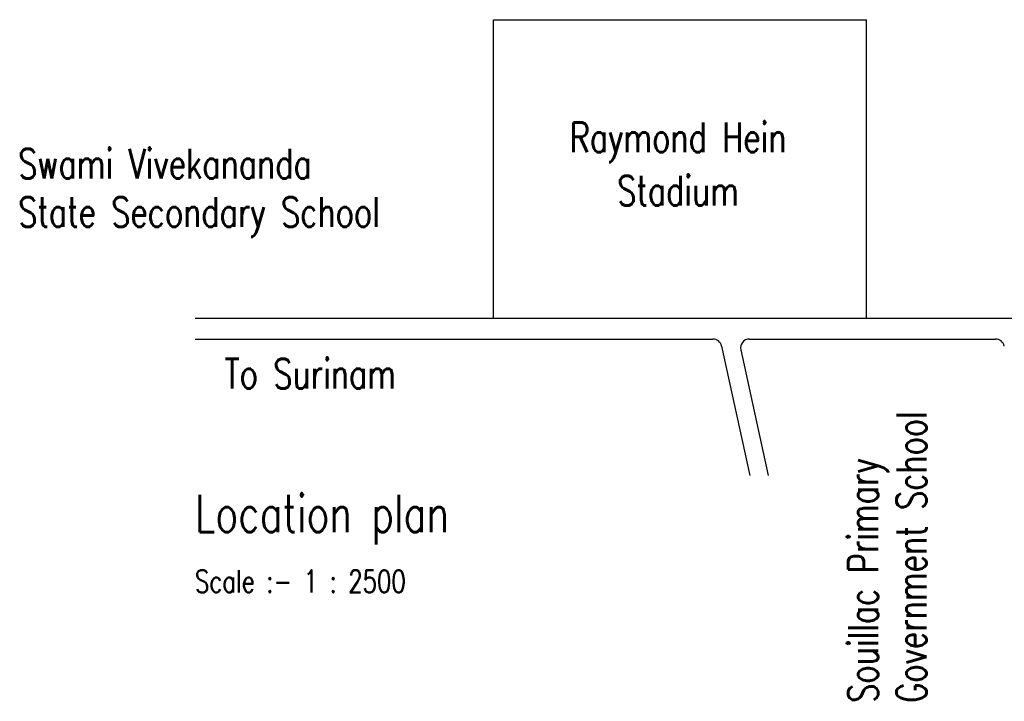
# Model space of a CAD drawing. Header units: millimetres. Extents: x 301 to 1479, y 491 to 1341.
# Tile 265 of 266: x 671 to 1001, y 960 to 1188. Entities that reach past the tile are written whole.
import ezdxf
from ezdxf.enums import TextEntityAlignment as Align

# ---------------------------------------------------------------- set-up
doc = ezdxf.new("R2010")
doc.units = ezdxf.units.MM
doc.header["$LTSCALE"] = 1.5
doc.header["$MEASUREMENT"] = 0
for name, color, linetype in [('BOUND', 3, 'Continuous'), ('ROAD', 8, 'Continuous'), ('TEXT', 7, 'Continuous')]:
    doc.layers.add(name, color=color, linetype=linetype)
doc.styles.add('RS250', font='romans.shx', dxfattribs={"width": 0.75, "height": 10})
doc.styles.add('RS35', font='romans.shx', dxfattribs={"width": 0.75, "height": 15})
doc.styles.add('RS55', font='romans.shx', dxfattribs={"width": 0.75, "height": 25})

msp = doc.modelspace()

# ---------------------------------------------------------------- linework, layer by layer
at = {"layer": 'BOUND'}
for p, q in [((830.0577, 1188.1383), (955.0577, 1188.1383)), ((830.0577, 1088.1383), (830.0577, 1188.1383)), ((955.0577, 1088.1383), (955.0577, 1188.1383))]:
    msp.add_line(p, q, dxfattribs=at)
at = {"layer": 'ROAD'}
for p, q in [((730.0562, 1088.1383), (1042.0501, 1088.1383)), ((730.0723, 1081.1389), (903.5098, 1081.1389)), ((915.7902, 1081.1389), (998.2595, 1081.1389)), ((906.4413, 1078.7763), (915.8736, 1035.4004)), ((912.8587, 1077.5014), (922.0138, 1035.4004))]:
    msp.add_line(p, q, dxfattribs=at)
for centre, start, end in [((903.5098, 1078.1389), 12.268221, 90), ((915.7902, 1078.1389), 90, 192.268221), ((998.2595, 1078.1389), 12.268221, 90)]:
    msp.add_arc(centre, 3, start, end, dxfattribs=at)

# ---------------------------------------------------------------- texts
at = {"layer": 'TEXT', "style": 'RS250', "width": 0.75}
for s, p in [('Raymond Hein', (891.8978, 1147.2733)), ('Stadium', (891.8978, 1131.0828))]:
    msp.add_text(s, height=10, dxfattribs=at).set_placement(p, align=Align.MIDDLE)
at = {"layer": 'TEXT', "width": 0.75}
for s, height, style, p in [('Swami Vivekananda ', 10, 'RS250', (670.7734, 1134.877)), ('State Secondary School', 10, 'RS250', (670.7734, 1118.6866)), ('To Surinam', 10, 'RS250', (739.8636, 1064.5232)), ('Location plan', 12.5, 'RS55', (730.0208, 1016.4333)), ('Scale :- 1 : 2500', 7.5, 'RS35', (730.0208, 996.1952))]:
    msp.add_text(s, height=height, dxfattribs=dict(at, style=style)).set_placement(p)
at = {"layer": 'TEXT', "style": 'RS250', "width": 0.75}
for s, p in [('Government School', (975.0815, 959.2447)), ('Souillac Primary', (958.891, 959.2447))]:
    msp.add_text(s, height=10, rotation=90, dxfattribs=at).set_placement(p)

doc.saveas('drawing.dxf')
